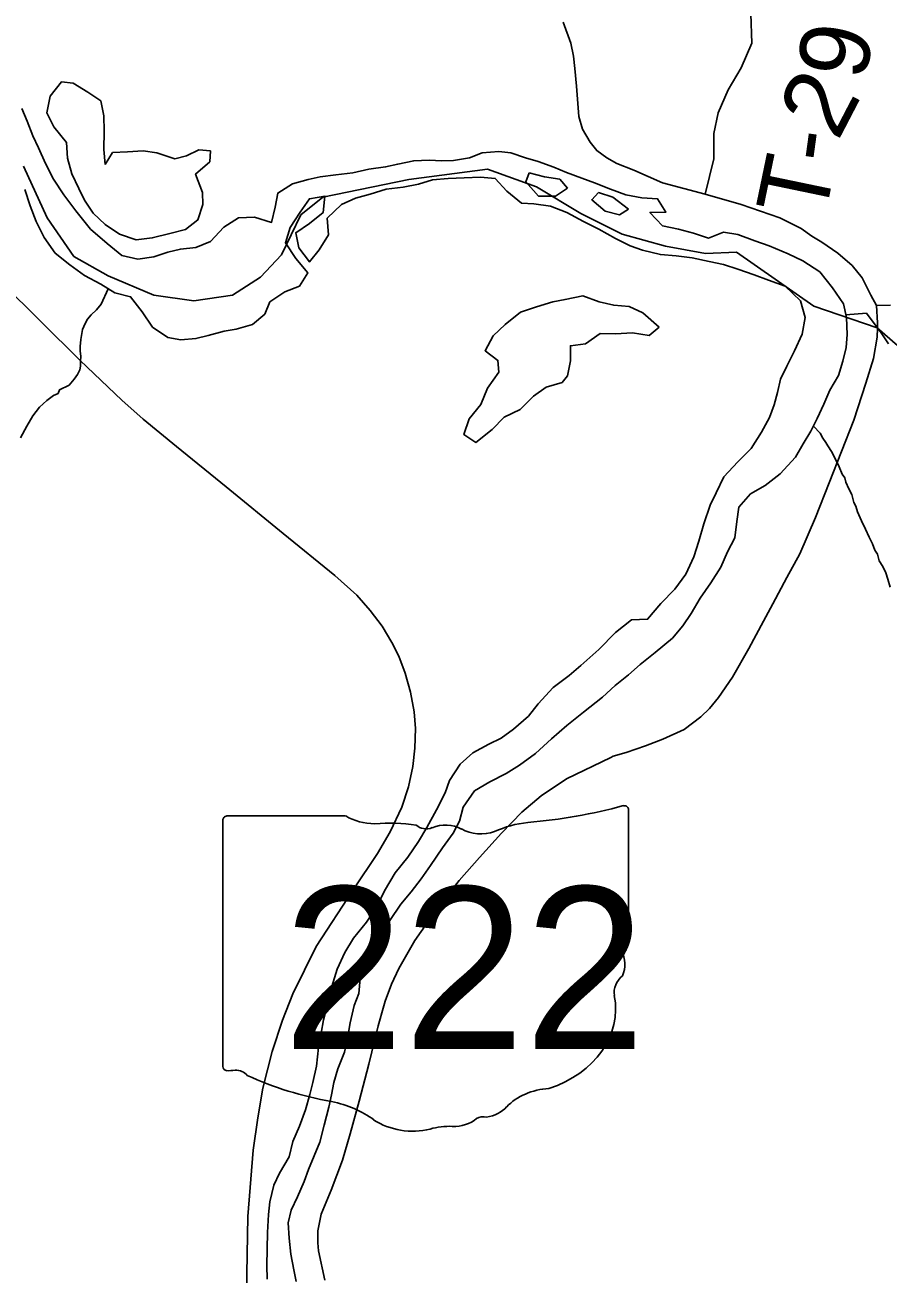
# Model space of a CAD drawing. Extents: x 0 to 34, y 0 to 22.
# Drawn here: x 4.243 to 4.944, y 18.554 to 19.569 of the extents above; entities that cross this region are included whole.
import ezdxf

# ---------------------------------------------------------------- set-up
doc = ezdxf.new("R2010")
doc.units = 0
for name, color, linetype in [('GM_X_Corporation', 7, 'Continuous'), ('GM_X_Major_River', 7, 'Continuous'), ('GM_X_Minor_Lake', 7, 'Continuous'), ('GM_X_Minor_River', 7, 'Continuous'), ('GM_X_Rail_Line', 7, 'Continuous'), ('GM_X_State_Location', 7, 'Continuous'), ('GM_X_State_Route', 7, 'Continuous'), ('GM_X_State_Shield', 7, 'Continuous'), ('GM_X_Township_Road', 7, 'Continuous'), ('GM_X_Township_Road_Text', 7, 'Continuous')]:
    doc.layers.add(name, color=color, linetype=linetype)

msp = doc.modelspace()

# ---------------------------------------------------------------- linework, layer by layer
at = {"layer": 'GM_X_Corporation'}
for points in [[(4.9642, 19.2981), (4.9352, 19.3234), (4.8838, 19.3408), (4.8209, 19.3849), (4.7956, 19.3837), (4.7631, 19.3897), (4.7281, 19.3993), (4.6944, 19.4162), (4.6583, 19.4379), (4.6185, 19.4523), (4.5547, 19.4439), (4.4848, 19.4295), (4.4668, 19.415), (4.4511, 19.3825), (4.4342, 19.3644), (4.4114, 19.3499), (4.38, 19.3451), (4.3475, 19.3499), (4.3102, 19.3656), (4.2825, 19.3813), (4.2608, 19.4126), (4.2415, 19.4548)], [(4.2415, 19.4548), (4.2608, 19.4126), (4.2825, 19.3813), (4.3102, 19.3656), (4.3475, 19.3499), (4.38, 19.3451), (4.4114, 19.3499), (4.4342, 19.3644), (4.4511, 19.3825), (4.4668, 19.415), (4.4848, 19.4295), (4.5547, 19.4439), (4.6185, 19.4523), (4.6583, 19.4379), (4.6944, 19.4162), (4.7281, 19.3993), (4.7631, 19.3897), (4.7956, 19.3837), (4.8209, 19.3849), (4.8838, 19.3408), (4.9352, 19.3234), (4.9642, 19.2981)]]:
    msp.add_lwpolyline(points, dxfattribs=at)
at = {"layer": 'GM_X_Major_River'}
for p, q in [((4.6837, 19.4369), (4.6773, 19.4442)), ((4.7259, 19.4152), (4.7331, 19.4197))]:
    msp.add_line(p, q, dxfattribs=at)
for points in [[(4.2403, 19.5016), (4.2446, 19.4913), (4.249, 19.4794), (4.2538, 19.4695), (4.2593, 19.4568), (4.2659, 19.4442), (4.2744, 19.4315), (4.2841, 19.4184), (4.296, 19.4034), (4.3095, 19.3917), (4.3215, 19.382), (4.3344, 19.3792), (4.3473, 19.3809), (4.3588, 19.3848), (4.3691, 19.3873), (4.3816, 19.3887), (4.3935, 19.3934), (4.4043, 19.405), (4.4162, 19.4128), (4.4291, 19.4133), (4.4431, 19.4089), (4.446, 19.4214), (4.4481, 19.4328), (4.46, 19.4402), (4.4729, 19.4438), (4.4825, 19.4459), (4.4954, 19.4476), (4.5091, 19.4493), (4.5221, 19.4521), (4.5358, 19.4541), (4.5457, 19.4563), (4.5587, 19.4591), (4.5712, 19.4596), (4.5815, 19.4591), (4.591, 19.4593), (4.6039, 19.4614), (4.6142, 19.4654), (4.6279, 19.4667), (4.6374, 19.4654), (4.6495, 19.4614), (4.6597, 19.4585), (4.6725, 19.4538), (4.6827, 19.4494), (4.6952, 19.445), (4.7054, 19.4411), (4.7186, 19.4359), (4.7311, 19.4315), (4.7439, 19.429), (4.7568, 19.428), (4.7635, 19.4173), (4.7506, 19.4171), (4.7607, 19.4063), (4.7739, 19.4034), (4.786, 19.4002), (4.7981, 19.3962), (4.8103, 19.4009), (4.8221, 19.3992), (4.8357, 19.394), (4.8474, 19.39), (4.8629, 19.3833), (4.8749, 19.3778), (4.8885, 19.3688), (4.8989, 19.3557), (4.9078, 19.3427)], [(4.6523, 19.4492), (4.6496, 19.442), (4.66, 19.4304), (4.6737, 19.4302), (4.6837, 19.4369)], [(4.6773, 19.4442), (4.6648, 19.4459), (4.6523, 19.4492)], [(4.2426, 19.4358), (4.2469, 19.4224), (4.2517, 19.4098), (4.2583, 19.3968), (4.2672, 19.3841), (4.2792, 19.3744), (4.2912, 19.3658), (4.3044, 19.3588), (4.3157, 19.3517), (4.3286, 19.3485), (4.3379, 19.3362), (4.3464, 19.3238), (4.3588, 19.3153), (4.3694, 19.3136), (4.3816, 19.3145), (4.3915, 19.317), (4.4045, 19.3206), (4.4144, 19.3223), (4.4277, 19.3259), (4.4377, 19.3345), (4.4417, 19.3443), (4.454, 19.3525), (4.4658, 19.3572), (4.4725, 19.3681), (4.4628, 19.3797), (4.4543, 19.3924), (4.4583, 19.4049), (4.4664, 19.4173), (4.4738, 19.4282), (4.4864, 19.4303), (4.485, 19.417), (4.4739, 19.408), (4.4627, 19.4006), (4.4652, 19.3884), (4.4738, 19.3769), (4.4819, 19.3866), (4.4893, 19.399), (4.4884, 19.4124), (4.5, 19.4236), (4.5114, 19.4287), (4.5233, 19.4319), (4.5363, 19.4359), (4.55, 19.4376), (4.5625, 19.44), (4.574, 19.4436), (4.5865, 19.4446), (4.5995, 19.4451), (4.6128, 19.4456), (4.6249, 19.4447), (4.6342, 19.4343), (4.6462, 19.4246), (4.6561, 19.424), (4.6698, 19.4223), (4.683, 19.4171), (4.6965, 19.4097), (4.709, 19.4034), (4.7225, 19.3959), (4.7346, 19.39), (4.7444, 19.3864), (4.7591, 19.3828), (4.772, 19.3818), (4.7849, 19.3801), (4.7986, 19.3772), (4.8103, 19.3747), (4.822, 19.3711), (4.8352, 19.3663), (4.8469, 19.3619), (4.8605, 19.3571), (4.8729, 19.3451), (4.8768, 19.3318), (4.8743, 19.3181), (4.868, 19.3045), (4.8618, 19.2921), (4.8566, 19.2815), (4.8542, 19.2706), (4.8514, 19.2607), (4.8478, 19.2505), (4.8411, 19.2385), (4.8329, 19.2253), (4.8221, 19.2144), (4.8105, 19.2021), (4.8043, 19.1893), (4.7995, 19.1791), (4.7943, 19.164), (4.7903, 19.15), (4.7863, 19.1371), (4.7796, 19.1232), (4.7707, 19.1108), (4.7595, 19.0992), (4.7486, 19.0864), (4.7357, 19.0859), (4.7226, 19.0758)], [(4.7087, 19.4334), (4.7033, 19.4274), (4.7141, 19.4181), (4.7259, 19.4152)], [(4.7331, 19.4197), (4.7204, 19.4294), (4.7087, 19.4334)], [(4.9078, 19.3427), (4.9103, 19.3316), (4.9108, 19.3179), (4.9099, 19.3073), (4.9074, 19.2963), (4.9038, 19.2846), (4.8968, 19.2725), (4.892, 19.2612), (4.8865, 19.2495), (4.8814, 19.2393), (4.8752, 19.2291), (4.8689, 19.2182), (4.8565, 19.2047), (4.8442, 19.1951), (4.8323, 19.1884), (4.8227, 19.1776), (4.8213, 19.1658), (4.8196, 19.1525), (4.8137, 19.1412), (4.8082, 19.1288), (4.8, 19.116), (4.7915, 19.1036), (4.784, 19.0911), (4.7774, 19.081), (4.7689, 19.0712), (4.7547, 19.0593), (4.7427, 19.0496), (4.7331, 19.0414), (4.7223, 19.0325), (4.7119, 19.0232), (4.6965, 19.0109), (4.683, 19.0001), (4.6707, 18.9892), (4.6576, 18.9773), (4.6445, 18.968), (4.6338, 18.961), (4.6204, 18.9543), (4.6081, 18.9469), (4.5988, 18.9338), (4.5959, 18.9224), (4.5908, 18.9126), (4.5819, 18.9006), (4.5722, 18.8863), (4.5648, 18.8754), (4.5566, 18.8649), (4.5481, 18.8548), (4.5392, 18.8416), (4.5299, 18.8296), (4.5236, 18.8199), (4.5181, 18.8089), (4.5152, 18.7945), (4.5139, 18.7824), (4.5103, 18.7726), (4.507, 18.7585), (4.5049, 18.746), (4.5025, 18.7347), (4.4969, 18.7211), (4.4937, 18.7101), (4.4917, 18.6999), (4.4896, 18.69), (4.4859, 18.6753), (4.4823, 18.6616), (4.4776, 18.6503), (4.4732, 18.6394), (4.4696, 18.6295), (4.4641, 18.6171), (4.459, 18.6061), (4.4566, 18.5959), (4.4575, 18.5834), (4.4588, 18.5704), (4.4613, 18.5578), (4.463, 18.5483)], [(4.7226, 19.0758), (4.7091, 19.062), (4.6945, 19.0489), (4.6848, 19.0407), (4.6718, 19.031), (4.6598, 19.0176), (4.652, 19.0078), (4.6397, 18.997), (4.6297, 18.9899), (4.6197, 18.9848), (4.6067, 18.9778), (4.5963, 18.9688), (4.5877, 18.9553), (4.5842, 18.9454), (4.5771, 18.9315), (4.5693, 18.9172), (4.5626, 18.9059), (4.5537, 18.8931), (4.5436, 18.8803), (4.535, 18.8657), (4.5283, 18.8525), (4.5202, 18.8404), (4.5097, 18.8273), (4.5027, 18.8156), (4.4964, 18.8021), (4.492, 18.7881), (4.4891, 18.7756), (4.4854, 18.7608), (4.4834, 18.7502), (4.4813, 18.7384), (4.4795, 18.7233), (4.4766, 18.71), (4.4742, 18.7002), (4.4706, 18.6877), (4.4658, 18.6744), (4.4603, 18.662), (4.4574, 18.6495), (4.4496, 18.6363), (4.4449, 18.6265), (4.4416, 18.6129), (4.4407, 18.6026), (4.4397, 18.5882), (4.4393, 18.5612), (4.4395, 18.5502)]]:
    msp.add_lwpolyline(points, dxfattribs=at)
at = {"layer": 'GM_X_Minor_Lake'}
for points in [[(4.308, 19.456), (4.3067, 19.4682), (4.307, 19.483), (4.3068, 19.4955), (4.3044, 19.5077), (4.2938, 19.5148), (4.2818, 19.5222), (4.2723, 19.5231), (4.2633, 19.5115), (4.2604, 19.4979), (4.2663, 19.4867), (4.2764, 19.474), (4.2773, 19.4611), (4.2809, 19.4485), (4.2864, 19.4366), (4.2912, 19.427), (4.2982, 19.4166), (4.3079, 19.4073), (4.3196, 19.3995), (4.3332, 19.3947), (4.3462, 19.3964), (4.3603, 19.3999), (4.3733, 19.4031), (4.3833, 19.411), (4.3873, 19.4234), (4.3871, 19.4333), (4.3813, 19.4482), (4.3929, 19.4583)], [(4.3929, 19.4583), (4.3934, 19.467), (4.3839, 19.468), (4.374, 19.4632), (4.3644, 19.4607), (4.35, 19.4655), (4.3387, 19.4672), (4.3261, 19.4663), (4.3139, 19.4658)], [(4.7581, 19.3238), (4.7449, 19.3354), (4.7336, 19.3406), (4.7211, 19.3416), (4.7093, 19.3444), (4.6961, 19.3492), (4.6816, 19.3464), (4.6717, 19.3443), (4.6583, 19.3404), (4.6453, 19.336), (4.6329, 19.326), (4.6233, 19.3167), (4.6166, 19.3046), (4.6271, 19.2968), (4.6277, 19.2873), (4.6187, 19.2742), (4.6132, 19.261), (4.6038, 19.2493), (4.5994, 19.2365), (4.6092, 19.2302), (4.6223, 19.2406), (4.632, 19.2507), (4.645, 19.257), (4.6559, 19.2678), (4.6663, 19.2752), (4.6793, 19.2788)], [(4.6793, 19.2788), (4.6836, 19.2844), (4.6861, 19.2966), (4.6859, 19.3087), (4.6981, 19.3104), (4.71, 19.3186), (4.7226, 19.3183), (4.7363, 19.3192), (4.7499, 19.3171)]]:
    msp.add_lwpolyline(points, dxfattribs=at)
at = {"layer": 'GM_X_Minor_River'}
for points in [[(4.3139, 19.4658), (4.308, 19.456)], [(4.3104, 19.355), (4.3047, 19.3424), (4.3008, 19.3379), (4.2965, 19.3338), (4.2934, 19.3304), (4.2915, 19.3267), (4.2895, 19.3218), (4.2882, 19.3138), (4.2877, 19.3081), (4.2877, 19.3047), (4.288, 19.3001), (4.2879, 19.2963), (4.2879, 19.2921), (4.2874, 19.2891), (4.2855, 19.2853), (4.2827, 19.2816), (4.2785, 19.2767), (4.2708, 19.273), (4.2696, 19.27), (4.2658, 19.2682), (4.2604, 19.2641), (4.2546, 19.2588), (4.2492, 19.2517), (4.2441, 19.2434), (4.239, 19.234)], [(4.9097, 19.3339), (4.9265, 19.3353), (4.9287, 19.3322), (4.9354, 19.3234), (4.9384, 19.3191), (4.9443, 19.3103)], [(4.7499, 19.3171), (4.7581, 19.3238)], [(4.8834, 19.2433), (4.8888, 19.2378), (4.891, 19.2336), (4.8936, 19.2301), (4.895, 19.2275), (4.898, 19.2228), (4.901, 19.2171), (4.9043, 19.2102), (4.9068, 19.2044), (4.909, 19.2013), (4.9098, 19.1979), (4.9123, 19.1925), (4.9145, 19.1879), (4.9163, 19.1814), (4.9178, 19.1784), (4.9192, 19.1738), (4.9225, 19.1665), (4.9258, 19.1596), (4.9288, 19.1531), (4.9313, 19.1477), (4.9332, 19.1427), (4.9354, 19.1393), (4.9368, 19.1339), (4.9398, 19.1293), (4.9423, 19.1243), (4.9438, 19.119), (4.9459, 19.1125)]]:
    msp.add_lwpolyline(points, dxfattribs=at)
at = {"layer": 'GM_X_Rail_Line'}
msp.add_lwpolyline([(4.2237, 19.36), (4.2875, 19.2967), (4.3215, 19.2644), (4.3388, 19.249), (4.3658, 19.2268), (4.4061, 19.1942), (4.4526, 19.1562), (4.4946, 19.1219), (4.5124, 19.1059), (4.5231, 19.0937), (4.5329, 19.0807), (4.5408, 19.0676), (4.5465, 19.0565), (4.5517, 19.0426), (4.556, 19.0273), (4.5589, 19.0111), (4.5601, 18.9977), (4.5596, 18.9816), (4.558, 18.9668), (4.5545, 18.9503), (4.5489, 18.9338), (4.5396, 18.9136), (4.5293, 18.8961), (4.5093, 18.8666), (4.4793, 18.8206), (4.4605, 18.782), (4.4519, 18.7606), (4.4437, 18.7353), (4.4361, 18.7054), (4.4319, 18.6813), (4.4282, 18.655), (4.4237, 18.601), (4.4226, 18.5391)], dxfattribs=at)
at = {"layer": 'GM_X_State_Route'}
for points in [[(4.9346, 19.3415), (4.9302, 19.3497), (4.9231, 19.3639), (4.915, 19.3739), (4.9032, 19.3839), (4.8902, 19.3929), (4.8822, 19.3978), (4.8735, 19.4041), (4.8561, 19.4128), (4.8247, 19.4236), (4.7954, 19.432), (4.7608, 19.4412), (4.7376, 19.4515), (4.7236, 19.4568), (4.7156, 19.4614), (4.7074, 19.4674), (4.702, 19.4742), (4.6959, 19.4847), (4.6929, 19.4951), (4.6909, 19.5196), (4.6895, 19.534), (4.6885, 19.5442), (4.6862, 19.5547), (4.68, 19.5717)], [(4.7188, 18.9742), (4.7206, 18.9751), (4.7312, 18.9781), (4.7469, 18.9836), (4.7611, 18.9891), (4.7785, 18.9969), (4.7918, 19.0071), (4.7989, 19.014), (4.8064, 19.0228), (4.8176, 19.0393), (4.831, 19.0627), (4.8429, 19.0848), (4.8505, 19.099), (4.8619, 19.1203), (4.8723, 19.1396), (4.8852, 19.1691), (4.8963, 19.1974), (4.9162, 19.2483), (4.9261, 19.2782), (4.9321, 19.2983), (4.9352, 19.3158), (4.9355, 19.3229), (4.9356, 19.3273), (4.9346, 19.3415)], [(4.5342, 18.7724), (4.5353, 18.7762), (4.5406, 18.7899), (4.5466, 18.8026), (4.5596, 18.8253), (4.5768, 18.8499), (4.5955, 18.8742), (4.6121, 18.8929), (4.6299, 18.9125), (4.6464, 18.9296), (4.6621, 18.943), (4.6827, 18.9567), (4.7188, 18.9742)], [(4.4864, 18.5492), (4.4812, 18.5731), (4.4807, 18.5798), (4.4808, 18.5893), (4.4833, 18.603), (4.4914, 18.6225), (4.5007, 18.6469), (4.5069, 18.6682), (4.5144, 18.6949), (4.5221, 18.725), (4.5296, 18.7559), (4.5342, 18.7724)]]:
    msp.add_lwpolyline(points, dxfattribs=at)
at = {"layer": 'GM_X_State_Shield'}
for p, q in [((4.7332, 18.8269), (4.7332, 18.9316)), ((4.4036, 18.9232), (4.4036, 18.7231)), ((4.5033, 18.9266), (4.4068, 18.9266)), ((4.7331, 18.8269), (4.7332, 18.8269))]:
    msp.add_line(p, q, dxfattribs=at)
for centre, major_axis, start_param, end_param in [((4.6158, 19.1995), (0.3495, 0), 4.814394, 5.042369), ((4.7295, 18.932), (0.00367, 0), 6.141152, 7.989035), ((4.4074, 18.9236), (0.00382, 0), 1.712693, 3.28349), ((4.5263, 18.9499), (0.037, 0), 4.042523, 4.731795), ((4.6603, 18.8655), (0.0703, 0), 1.699011, 2.107814), ((4.5386, 18.8143), (0.133, 0), 1.404758, 1.657858), ((4.5688, 18.9247), (0.0107, 0), 3.836095, 5.185415), ((4.5845, 18.9015), (0.0222, 0), 0.950623, 2.079405), ((4.6131, 18.9333), (0.0267, 0), 4.081561, 5.145723), ((4.7323, 18.8192), (0.00568, 0), 1.883978, 3.671073), ((4.7292, 18.8265), (0.00393, 0), 5.05454, 6.418171), ((4.6962, 18.806), (0.0341, 0), 5.934695, 6.695948), ((4.7463, 18.7831), (0.0248, 0), 2.387724, 3.262537), ((4.6353, 18.7698), (0.0874, 0), 5.101752, 6.440018), ((4.4074, 18.7226), (0.00385, 0), 3.00124, 4.508301), ((4.408, 18.7431), (0.0294, 0), 4.665946, 4.897461), ((4.414, 18.7115), (0.0106, 0), 0.519207, 1.627899), ((4.5478, 18.8913), (0.2524, 0), 4.195997, 4.488961), ((4.6722, 18.6669), (0.0479, 0), 1.647645, 2.488434), ((4.4726, 18.6332), (0.079, 0), 0.823519, 1.323587), ((4.6115, 18.7037), (0.0282, 0), 4.937069, 5.64225), ((4.558, 18.7105), (0.0501, 0), 4.026481, 4.996735), ((4.5906, 18.6956), (0.0267, 0), 4.691044, 5.507374), ((4.6147, 18.6762), (0.00752, 0), 1.147584, 2.315152), ((4.5869, 18.6414), (0.0412, 0), 1.495662, 1.94098)]:
    msp.add_ellipse(centre, major_axis=major_axis, ratio=0.8, start_param=start_param, end_param=end_param, dxfattribs=at)
at = {"layer": 'GM_X_Township_Road'}
for points in [[(4.7954, 19.432), (4.8026, 19.4606), (4.8026, 19.4813), (4.806, 19.4979), (4.814, 19.5166), (4.8246, 19.5346), (4.8333, 19.5546), (4.8326, 19.5785), (4.8313, 19.6025), (4.8313, 19.6265), (4.8313, 19.6378), (4.83, 19.6578), (4.8253, 19.6751), (4.818, 19.6878), (4.7913, 19.7078), (4.7687, 19.7224), (4.748, 19.7424), (4.7367, 19.7497), (4.7234, 19.7604), (4.7114, 19.7717), (4.7027, 19.787)], [(4.9346, 19.3415), (4.9461, 19.3418)]]:
    msp.add_lwpolyline(points, dxfattribs=at)

# ---------------------------------------------------------------- texts
at = {"layer": 'GM_X_State_Location'}
for s in ['s', 'r']:
    msp.add_text(s, height=0.000189, dxfattribs=at).set_placement((4.5647, 18.8098))
msp.add_text('222', height=0.000189, rotation=0, dxfattribs=at).set_placement((4.4978, 18.7961))
at = {"layer": 'GM_X_State_Shield'}
msp.add_text('222', height=0.13184, dxfattribs=at).set_placement((4.4526, 18.7372))
at = {"layer": 'GM_X_Township_Road_Text'}
for s, rotation, p in [('9', 80.0231, (4.9254, 19.5232)), ('2', 62.511, (4.9032, 19.4743)), ('-', 82.2015, (4.9016, 19.4561)), ('T', 78.2572, (4.8922, 19.4102))]:
    msp.add_text(s, height=0.0568, rotation=rotation, dxfattribs=at).set_placement(p)

doc.saveas('drawing.dxf')
